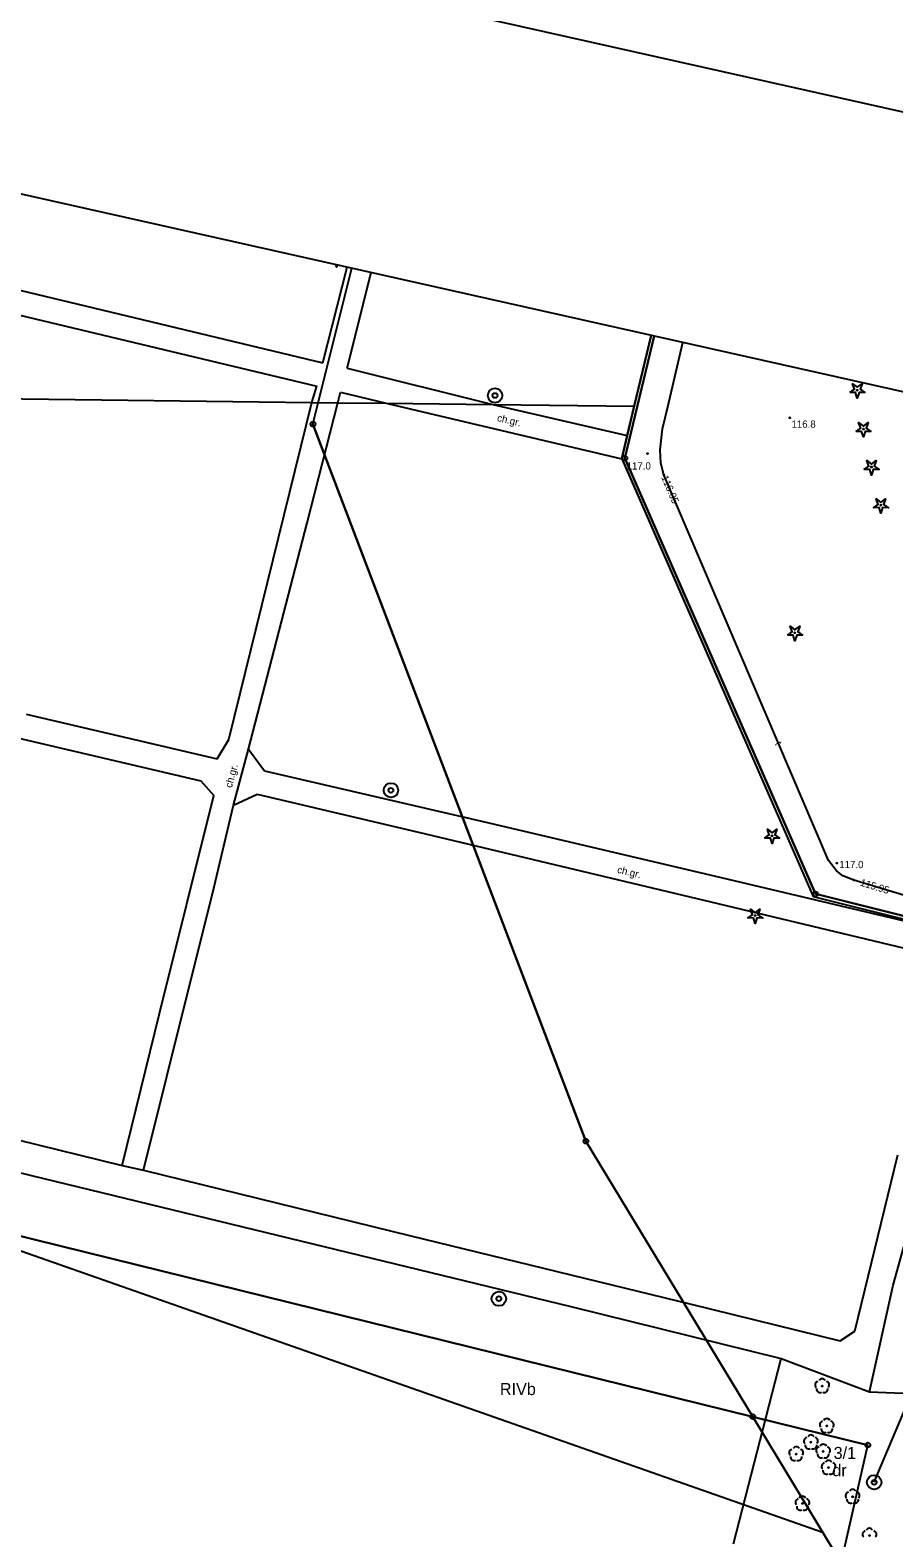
# Model space of a CAD drawing. Extents: x 6424617 to 6425697, y 5665845 to 5667190.
# Drawn here: x 6425205.1 to 6425294.6, y 5666947.9 to 5667104.2 of the extents above; entities that cross this region are included whole.
import ezdxf

# ---------------------------------------------------------------- set-up
doc = ezdxf.new("R2010")
doc.units = 0
for name, color, linetype in [('Warstwa 1', 7, 'Continuous'), ('Warstwa 10', 7, 'Continuous'), ('Warstwa 11', 7, 'Continuous'), ('Warstwa 12', 7, 'Continuous'), ('Warstwa 13', 7, 'Continuous'), ('Warstwa 14', 7, 'Continuous'), ('Warstwa 15', 7, 'Continuous'), ('Warstwa 2', 7, 'Continuous'), ('Warstwa 30', 7, 'Continuous'), ('Warstwa 6', 7, 'Continuous'), ('Warstwa 63', 7, 'Continuous'), ('Warstwa 9', 7, 'Continuous')]:
    doc.layers.add(name, color=color, linetype=linetype)

msp = doc.modelspace()

# ---------------------------------------------------------------- linework, layer by layer
at = {"layer": 'Warstwa 1'}
for p, q in [((6425234.44, 5667063.34), (6425238.46, 5667079.5)), ((6425234.44, 5667063.34), (6425238.46, 5667079.5)), ((6425266.76, 5667059.81), (6425269.79, 5667072.47)), ((6425266.76, 5667059.81), (6425269.79, 5667072.47)), ((6425234.44, 5667063.34), (6425262.73, 5666989.03)), ((6425234.44, 5667063.34), (6425262.73, 5666989.03)), ((6425266.76, 5667059.81), (6425286.52, 5667014.65)), ((6425266.76, 5667059.81), (6425286.52, 5667014.65)), ((6425286.52, 5667014.65), (6425316.39, 5667007.21)), ((6425286.52, 5667014.65), (6425316.39, 5667007.21)), ((6425262.73, 5666989.03), (6425280.02, 5666960.48)), ((6425262.73, 5666989.03), (6425280.02, 5666960.48)), ((6425194.78, 5666981.5), (6425280.02, 5666960.48)), ((6425194.78, 5666981.5), (6425280.02, 5666960.48)), ((6425194.99, 5666980.87), (6425287.26, 5666948.5)), ((6425194.99, 5666980.87), (6425287.26, 5666948.5)), ((6425280.02, 5666960.48), (6425287.26, 5666948.5)), ((6425280.02, 5666960.48), (6425291.96, 5666957.54)), ((6425280.02, 5666960.48), (6425287.26, 5666948.5)), ((6425280.02, 5666960.48), (6425291.96, 5666957.54)), ((6425289.18, 5666945.34), (6425291.96, 5666957.54)), ((6425289.18, 5666945.34), (6425291.96, 5666957.54)), ((6425287.26, 5666948.5), (6425289.18, 5666945.34)), ((6425287.26, 5666948.5), (6425289.18, 5666945.34))]:
    msp.add_line(p, q, dxfattribs=at)
at = {"layer": 'Warstwa 10'}
msp.add_lwpolyline([(6425236.94, 5667079.84), (6425236.88, 5667079.62), (6425236.8, 5667079.87)], dxfattribs=at)
for points in [[(6425290.08, 5667066.61), (6425290.58, 5667066.96), (6425290.38, 5667067.53), (6425290.86, 5667067.16), (6425291.35, 5667067.53), (6425291.15, 5667066.96), (6425291.65, 5667066.61), (6425291.04, 5667066.62), (6425290.86, 5667066.04), (6425290.69, 5667066.62)], [(6425290.7, 5667062.58), (6425291.21, 5667062.92), (6425291, 5667063.5), (6425291.49, 5667063.13), (6425291.97, 5667063.5), (6425291.77, 5667062.92), (6425292.27, 5667062.58), (6425291.66, 5667062.59), (6425291.49, 5667062.01), (6425291.31, 5667062.59)], [(6425291.54, 5667058.64), (6425292.04, 5667058.99), (6425291.84, 5667059.56), (6425292.33, 5667059.19), (6425292.81, 5667059.56), (6425292.61, 5667058.99), (6425293.11, 5667058.64), (6425292.5, 5667058.65), (6425292.33, 5667058.07), (6425292.15, 5667058.65)], [(6425292.52, 5667054.68), (6425293.02, 5667055.03), (6425292.82, 5667055.6), (6425293.31, 5667055.23), (6425293.79, 5667055.6), (6425293.59, 5667055.03), (6425294.09, 5667054.68), (6425293.48, 5667054.7), (6425293.31, 5667054.11), (6425293.13, 5667054.7)], [(6425283.62, 5667041.47), (6425284.12, 5667041.82), (6425283.91, 5667042.4), (6425284.4, 5667042.03), (6425284.89, 5667042.4), (6425284.68, 5667041.82), (6425285.18, 5667041.47), (6425284.58, 5667041.49), (6425284.4, 5667040.9), (6425284.23, 5667041.49)], [(6425281.24, 5667020.44), (6425281.74, 5667020.78), (6425281.54, 5667021.36), (6425282.02, 5667020.99), (6425282.51, 5667021.36), (6425282.31, 5667020.78), (6425282.81, 5667020.44), (6425282.2, 5667020.45), (6425282.02, 5667019.87), (6425281.85, 5667020.45)], [(6425279.49, 5667012.16), (6425279.99, 5667012.5), (6425279.79, 5667013.08), (6425280.27, 5667012.71), (6425280.76, 5667013.08), (6425280.56, 5667012.5), (6425281.06, 5667012.16), (6425280.45, 5667012.17), (6425280.27, 5667011.59), (6425280.1, 5667012.17)]]:
    msp.add_lwpolyline(points, close=True, dxfattribs=at)
for centre, radius in [((6425290.86, 5667066.86), 0.05), ((6425234.44, 5667063.34), 0.25), ((6425291.49, 5667062.83), 0.05), ((6425266.76, 5667059.81), 0.25), ((6425292.33, 5667058.9), 0.05), ((6425293.31, 5667054.94), 0.05), ((6425284.4, 5667041.73), 0.05), ((6425282.02, 5667020.69), 0.05), ((6425286.52, 5667014.65), 0.25), ((6425280.27, 5667012.41), 0.05), ((6425262.73, 5666989.03), 0.25), ((6425280.02, 5666960.48), 0.25), ((6425291.96, 5666957.54), 0.25)]:
    msp.add_circle(centre, radius, dxfattribs=at)
at = {"layer": 'Warstwa 11'}
for centre in [(6425287.22, 5666963.65), (6425287.7, 5666959.53), (6425286.05, 5666957.83), (6425284.53, 5666956.61), (6425287.33, 5666956.88), (6425287.88, 5666955.2), (6425285.17, 5666951.49), (6425290.38, 5666952.19), (6425292.12, 5666948.16)]:
    msp.add_circle(centre, 0.05, dxfattribs=at)
for centre, start, end in [((6425286.86, 5666963.77), 102.1471, 221.8529), ((6425287.22, 5666964.03), 30.1471, 149.8529), ((6425287.58, 5666963.77), 318.1471, 77.8529), ((6425287, 5666963.35), 174.1471, 293.8529), ((6425287.44, 5666963.35), 246.1471, 5.8529), ((6425287.34, 5666959.65), 102.1471, 221.8529), ((6425287.48, 5666959.23), 174.1471, 293.8529), ((6425287.7, 5666959.91), 30.1471, 149.8529), ((6425287.92, 5666959.23), 246.1471, 5.8529), ((6425288.05, 5666959.65), 318.1471, 77.8529), ((6425285.7, 5666957.95), 102.1471, 221.8529), ((6425286.05, 5666958.21), 30.1471, 149.8529), ((6425286.41, 5666957.95), 318.1471, 77.8529), ((6425284.17, 5666956.73), 102.1471, 221.8529), ((6425284.31, 5666956.31), 174.1471, 293.8529), ((6425284.53, 5666956.99), 30.1471, 149.8529), ((6425284.75, 5666956.31), 246.1471, 5.8529), ((6425284.89, 5666956.73), 318.1471, 77.8529), ((6425285.83, 5666957.53), 174.1471, 293.8529), ((6425286.28, 5666957.53), 246.1471, 5.8529), ((6425286.97, 5666956.99), 102.1471, 221.8529), ((6425287.11, 5666956.58), 174.1471, 293.8529), ((6425287.33, 5666957.25), 30.1471, 149.8529), ((6425287.55, 5666956.58), 246.1471, 5.8529), ((6425287.68, 5666956.99), 318.1471, 77.8529), ((6425287.53, 5666955.32), 102.1471, 221.8529), ((6425287.66, 5666954.9), 174.1471, 293.8529), ((6425287.88, 5666955.58), 30.1471, 149.8529), ((6425288.1, 5666954.9), 246.1471, 5.8529), ((6425288.24, 5666955.32), 318.1471, 77.8529), ((6425284.82, 5666951.6), 102.1471, 221.8529), ((6425285.17, 5666951.86), 30.1471, 149.8529), ((6425285.53, 5666951.6), 318.1471, 77.8529), ((6425290.02, 5666952.3), 102.1471, 221.8529), ((6425290.16, 5666951.89), 174.1471, 293.8529), ((6425290.38, 5666952.56), 30.1471, 149.8529), ((6425290.6, 5666951.89), 246.1471, 5.8529), ((6425290.73, 5666952.3), 318.1471, 77.8529), ((6425284.95, 5666951.18), 174.1471, 293.8529), ((6425285.39, 5666951.18), 246.1471, 5.8529), ((6425291.77, 5666948.28), 102.1471, 221.8529), ((6425292.12, 5666948.54), 30.1471, 149.8529), ((6425292.48, 5666948.28), 318.1471, 77.8529)]:
    msp.add_arc(centre, 0.375, start, end, dxfattribs=at)
at = {"layer": 'Warstwa 12'}
for points in [[(6425271.21, 5667065.14), (6425272.79, 5667071.8)], [(6425313.86, 5667009.02), (6425290.5, 5667016.1), (6425289.36, 5667016.52), (6425288.69, 5667017.06), (6425287.88, 5667018.13), (6425270.82, 5667058.09), (6425270.49, 5667059.31), (6425270.42, 5667060.69), (6425270.67, 5667062.85), (6425271.21, 5667065.14)], [(6425292.61, 5666953.68), (6425302.75, 5666977.7), (6425306.56, 5666994.02), (6425308.92, 5667001.98), (6425310.37, 5667008.24)]]:
    msp.add_lwpolyline(points, dxfattribs=at)
at = {"layer": 'Warstwa 13'}
for centre in [(6425283.88, 5667064.01), (6425269.12, 5667060.29), (6425288.75, 5667017.85)]:
    msp.add_circle(centre, 0.045, dxfattribs=at)
at = {"layer": 'Warstwa 14'}
for centre in [(6425270.82, 5667058.09), (6425290.5, 5667016.1)]:
    msp.add_circle(centre, 0.045, dxfattribs=at)
at = {"layer": 'Warstwa 2'}
for points in [[(6425269.49, 5667072.54), (6425267.73, 5667065.19)], [(6425267.73, 5667065.19), (6425266.44, 5667059.78), (6425286.3, 5667014.39), (6425313.84, 5667007.53)]]:
    msp.add_lwpolyline(points, dxfattribs=at)
at = {"layer": 'Warstwa 30'}
for centre, radius in [((6425253.31, 5667066.31), 0.75), ((6425253.31, 5667066.31), 0.25), ((6425242.52, 5667025.4), 0.75), ((6425242.52, 5667025.4), 0.25), ((6425253.71, 5666972.71), 0.75), ((6425253.71, 5666972.71), 0.25), ((6425292.61, 5666953.68), 0.75), ((6425292.61, 5666953.68), 0.25)]:
    msp.add_circle(centre, radius, dxfattribs=at)
at = {"layer": 'Warstwa 6'}
for points in [[(6425094.22, 5667111.84), (6425083.56, 5667068.63), (6425078.25, 5667047.11), (6425069.68, 5667012.36), (6425280.02, 5666960.48), (6425262.73, 5666989.03), (6425234.44, 5667063.34), (6425238.46, 5667079.5)], [(6425269.79, 5667072.47), (6425266.76, 5667059.81), (6425286.52, 5667014.65), (6425316.39, 5667007.21), (6425340.11, 5666976.98), (6425352.9, 5666950.36), (6425325.81, 5666937.38), (6425364.08, 5666857.99), (6425356.96, 5666840.82), (6425356, 5666841.4), (6425351.46, 5666842.46), (6425289.18, 5666945.34), (6425291.96, 5666957.54), (6425280.02, 5666960.48), (6425262.73, 5666989.03), (6425234.44, 5667063.34), (6425238.46, 5667079.5)], [(6425493.08, 5667022.41), (6425437.41, 5666792.34), (6425392.62, 5666819.33), (6425356.96, 5666840.82), (6425364.08, 5666857.99), (6425325.81, 5666937.38), (6425352.9, 5666950.36), (6425340.11, 5666976.98), (6425316.39, 5667007.21), (6425286.52, 5667014.65), (6425266.76, 5667059.81), (6425269.79, 5667072.47)]]:
    msp.add_lwpolyline(points, dxfattribs=at)
for points in [[(6425050.78, 5666937.57), (6425275.05, 5666883.5), (6425289.18, 5666945.34), (6425280.02, 5666960.48), (6425069.68, 5667012.36)], [(6425291.96, 5666957.54), (6425280.02, 5666960.48), (6425289.18, 5666945.34)]]:
    msp.add_lwpolyline(points, close=True, dxfattribs=at)
at = {"layer": 'Warstwa 63'}
for points in [[(6424616.75, 5666029.38), (6424876.88, 5667189.58), (6425697.3, 5667005.64), (6425437.18, 5665845.44)], [(6425341.16, 5665895.98), (6425588.9, 5667000.93), (6424898.31, 5667155.76), (6424650.57, 5666050.81)]]:
    msp.add_lwpolyline(points, close=True, dxfattribs=at)
at = {"layer": 'Warstwa 9'}
for p, q in [((6425101.63, 5667101.75), (6425235.47, 5667069.71)), ((6425102.68, 5667098.83), (6425234.83, 5667067.28)), ((6425235.47, 5667069.71), (6425237.97, 5667079.61)), ((6425237.98, 5667069.15), (6425240.47, 5667079.05)), ((6425267.73, 5667065.19), (6425269.49, 5667072.54)), ((6425237.98, 5667069.15), (6425253.1, 5667065.36)), ((6425089.66, 5667067.34), (6425234.33, 5667065.59)), ((6425089.66, 5667067.34), (6425234.33, 5667065.59)), ((6425234.33, 5667065.59), (6425234.83, 5667067.28)), ((6425225.72, 5667030.66), (6425234.33, 5667065.59)), ((6425233.84, 5667053.12), (6425237.01, 5667065.56)), ((6425234.33, 5667065.59), (6425237.01, 5667065.56)), ((6425234.33, 5667065.59), (6425237.01, 5667065.56)), ((6425234.33, 5667065.59), (6425237.01, 5667065.56)), ((6425234.33, 5667065.59), (6425237.01, 5667065.56)), ((6425237.01, 5667065.56), (6425237.31, 5667066.65)), ((6425237.01, 5667065.56), (6425242.04, 5667065.5)), ((6425237.01, 5667065.56), (6425242.04, 5667065.5)), ((6425237.31, 5667066.65), (6425242.04, 5667065.5)), ((6425242.04, 5667065.5), (6425253.1, 5667065.36)), ((6425242.04, 5667065.5), (6425266.45, 5667059.75)), ((6425242.04, 5667065.5), (6425253.1, 5667065.36)), ((6425242.04, 5667065.5), (6425253.1, 5667065.36)), ((6425242.04, 5667065.5), (6425253.1, 5667065.36)), ((6425253.1, 5667065.36), (6425267.01, 5667062.17)), ((6425253.1, 5667065.36), (6425267.73, 5667065.19)), ((6425253.1, 5667065.36), (6425267.73, 5667065.19)), ((6425267.01, 5667062.17), (6425267.73, 5667065.19)), ((6425266.44, 5667059.78), (6425267.01, 5667062.17)), ((6425266.44, 5667059.78), (6425267.01, 5667062.17)), ((6425266.44, 5667059.78), (6425266.45, 5667059.75)), ((6425266.44, 5667059.78), (6425266.45, 5667059.75)), ((6425266.45, 5667059.75), (6425286.3, 5667014.39)), ((6425227.76, 5667029.65), (6425233.84, 5667053.12)), ((6425182.51, 5667035.84), (6425222.83, 5667026.37)), ((6425204.7, 5667033.27), (6425224.52, 5667028.65)), ((6425224.52, 5667028.65), (6425225.72, 5667030.66)), ((6425226.19, 5667023.84), (6425227.76, 5667029.65)), ((6425226.19, 5667023.84), (6425227.76, 5667029.65)), ((6425227.76, 5667029.65), (6425229.4, 5667027.41)), ((6425229.4, 5667027.41), (6425252.21, 5667022.13)), ((6425222.83, 5667026.37), (6425224.17, 5667024.87)), ((6425226.19, 5667023.84), (6425228.66, 5667024.98)), ((6425228.66, 5667024.98), (6425246.12, 5667020.87)), ((6425218.55, 5667002.28), (6425224.17, 5667024.87)), ((6425224.17, 5667015.26), (6425226.19, 5667023.84)), ((6425252.21, 5667022.13), (6425276.15, 5667016.5)), ((6425246.12, 5667020.87), (6425275.69, 5667013.84)), ((6425276.15, 5667016.5), (6425300.65, 5667010.7)), ((6425219.29, 5666995.72), (6425224.17, 5667015.26)), ((6425286.3, 5667014.39), (6425313.84, 5667007.53)), ((6425275.69, 5667013.84), (6425300.01, 5667008.02)), ((6425214.68, 5666986.52), (6425218.55, 5667002.28)), ((6425216.88, 5666986.04), (6425219.29, 5666995.72)), ((6425190.79, 5666992.38), (6425214.68, 5666986.52)), ((6425195.52, 5666987.87), (6425205.25, 5666985.49)), ((6425290.59, 5666969.33), (6425295.05, 5666987.62)), ((6425214.68, 5666986.52), (6425216.88, 5666986.04)), ((6425214.68, 5666986.52), (6425216.88, 5666986.04)), ((6425216.88, 5666986.04), (6425244.57, 5666979.23)), ((6425205.25, 5666985.49), (6425261.16, 5666971.91)), ((6425244.57, 5666979.23), (6425273.63, 5666972.13)), ((6425294.58, 5666974.12), (6425295.69, 5666978.09)), ((6425294.58, 5666974.12), (6425295.69, 5666978.09)), ((6425292.11, 5666963.06), (6425294.58, 5666974.12)), ((6425292.11, 5666963.06), (6425294.58, 5666974.12)), ((6425261.16, 5666971.91), (6425282.96, 5666966.5)), ((6425273.63, 5666972.13), (6425289.07, 5666968.34)), ((6425289.07, 5666968.34), (6425290.59, 5666969.33)), ((6425278.03, 5666947.32), (6425282.96, 5666966.5)), ((6425282.96, 5666966.5), (6425292.11, 5666963.06)), ((6425282.96, 5666966.5), (6425292.11, 5666963.06)), ((6425292.11, 5666963.06), (6425298.69, 5666962.79)), ((6425292.11, 5666963.06), (6425298.69, 5666962.79))]:
    msp.add_line(p, q, dxfattribs=at)

# ---------------------------------------------------------------- texts
at = {"layer": 'Warstwa 13'}
for s, p in [('116.8', (6425284.04, 5667062.97)), ('117.0', (6425266.95, 5667058.64)), ('117.0', (6425288.99, 5667017.33))]:
    msp.add_text(s, height=0.75, dxfattribs=at).set_placement(p)
msp.add_text('t', height=0.75, rotation=293.1252, dxfattribs=at).set_placement((6425282.3, 5667030.25))
at = {"layer": 'Warstwa 14'}
for s, rotation, p in [('116.05', 293.1252, (6425270.52, 5667057.84)), ('115.95', 343.1387, (6425291.1, 5667015.53))]:
    msp.add_text(s, height=0.75, rotation=rotation, dxfattribs=at).set_placement(p)
at = {"layer": 'Warstwa 15'}
msp.add_text('3/1', height=1.25, dxfattribs=at).set_placement((6425288.41, 5666956.1))
at = {"layer": 'Warstwa 2'}
for s, p in [('RIVb', (6425253.82, 5666962.72)), ('dr', (6425288.28, 5666954.31))]:
    msp.add_text(s, height=1.25, dxfattribs=at).set_placement(p)
at = {"layer": 'Warstwa 9'}
for rotation, p in [(346.7483, (6425253.48, 5667063.67)), (74.8569, (6425226.02, 5667025.6)), (346.628, (6425265.92, 5667016.85))]:
    msp.add_text('ch.gr.', height=0.75, rotation=rotation, dxfattribs=at).set_placement(p)

doc.saveas('drawing.dxf')
